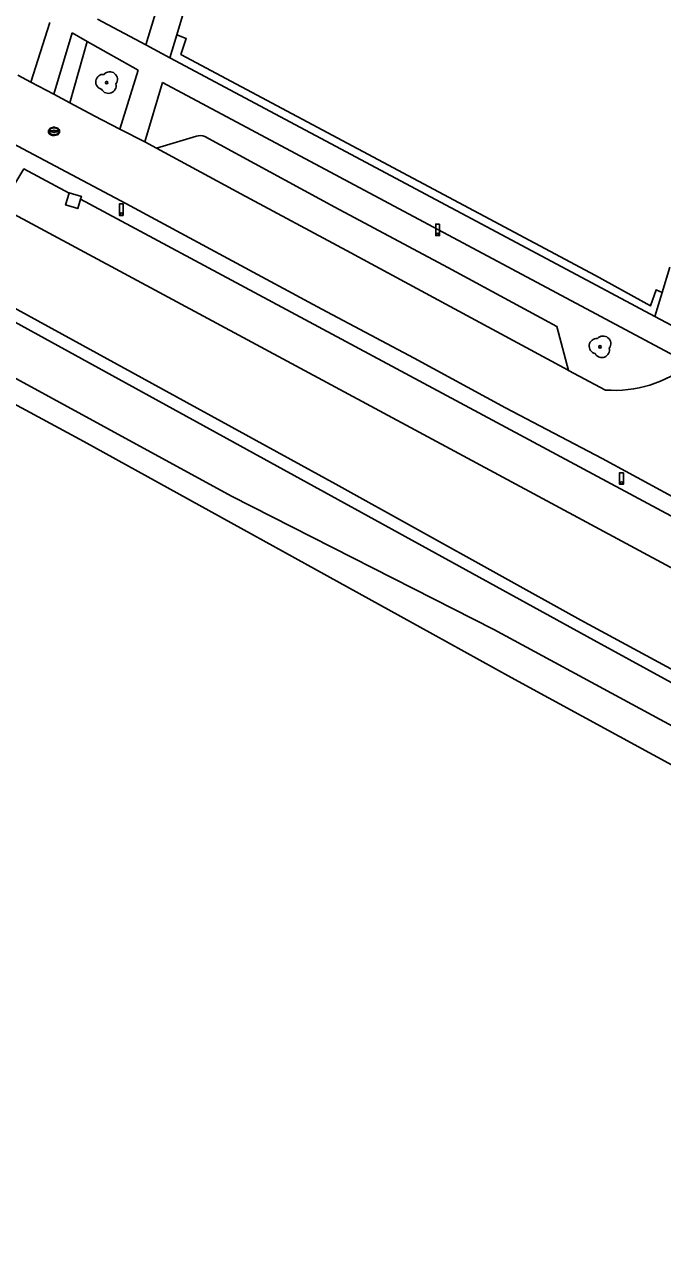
# Model space of a CAD drawing. Extents: x 194485 to 197793, y 468269 to 470822.
# Drawn here: x 197236 to 197286.1, y 468510.6 to 468606.2 of the extents above; entities that cross this region are included whole.
import ezdxf

# ---------------------------------------------------------------- set-up
doc = ezdxf.new("R2010")
doc.units = 0
for name, color, linetype in [('BGT begrenzing kruinlijn', 7, 'Continuous'), ('BGT grensvlak begroeid terreindeel', 7, 'Continuous'), ('BGT grensvlak onbegroeid terreindeel', 7, 'Continuous'), ('BGT grensvlak ondersteunend wegdeel', 7, 'Continuous'), ('BGT grensvlak vegetatieobject', 7, 'Continuous'), ('BGT grensvlak waterdeel', 7, 'Continuous'), ('BGT grensvlak wegdeel', 7, 'Continuous'), ('BGT lijnelement scheiding hek', 7, 'Continuous'), ('BGT puntobject paal lichtmast', 7, 'Continuous'), ('BGT puntobject put inspectie- rioolput', 7, 'Continuous'), ('BGT puntobject vegetatieobject boom', 7, 'Continuous')]:
    doc.layers.add(name, color=color, linetype=linetype)

msp = doc.modelspace()

# ---------------------------------------------------------------- linework, layer by layer
at = {"layer": 'BGT begrenzing kruinlijn'}
for p, q in [((197214.953, 468587.227), (197240.629, 468573.361)), ((197240.629, 468573.361), (197268.053, 468558.215)), ((197274.199, 468554.82), (197268.053, 468558.215)), ((197301.277, 468540.062), (197274.199, 468554.82))]:
    msp.add_line(p, q, dxfattribs=at)
at = {"layer": 'BGT grensvlak begroeid terreindeel'}
for points in [[(197432.167, 468470.909), (197318.726, 468533.242), (197301.532, 468543.04), (197272.836, 468558.589), (197252.228, 468569.075), (197184.03, 468606.303), (197086.412, 468660.066), (197019.506, 468696.755), (197018.331, 468697.434), (197018.026, 468697.816), (197018.092, 468698.196), (197018.271, 468698.544), (197018.634, 468699.252), (197019.534, 468701.004), (197019.564, 468701.062), (197019.583, 468701.214)], [(197019.583, 468701.214), (197091.487, 468661.826), (197280.71, 468557.748), (197386.189, 468500), (197454.514, 468462.593), (197487.133, 468444.874), (197528.996, 468422.121), (197536.205, 468418.22)]]:
    msp.add_lwpolyline(points, dxfattribs=at)
at = {"layer": 'BGT grensvlak onbegroeid terreindeel'}
for points in [[(197240.373, 468592.414), (197240.155, 468591.679), (197239.196, 468591.963), (197239.473, 468592.897)], [(197239.473, 468592.897), (197239.48, 468592.922), (197240.439, 468592.638), (197240.373, 468592.414)]]:
    msp.add_lwpolyline(points, dxfattribs=at)
at = {"layer": 'BGT grensvlak ondersteunend wegdeel'}
msp.add_line((197240.898, 468604.825), (197239.543, 468599.986), dxfattribs=at)
at = {"layer": 'BGT grensvlak vegetatieobject'}
for points in [[(197247.932, 468605.33), (197248.678, 468605.058), (197248.265, 468603.804), (197280.818, 468586.407)], [(197286.057, 468585.083), (197285.593, 468585.28), (197285.15, 468584.027), (197280.818, 468586.407)]]:
    msp.add_lwpolyline(points, dxfattribs=at)
at = {"layer": 'BGT grensvlak waterdeel'}
msp.add_lwpolyline([(197240.373, 468592.414), (197298.622, 468561.164), (197296.715, 468558.081), (197234.119, 468591.789), (197235.922, 468594.802), (197239.473, 468592.897)], dxfattribs=at)
at = {"layer": 'BGT grensvlak wegdeel'}
for p, q in [((197236.466, 468601.628), (197237.963, 468606.319)), ((197245.497, 468604.562), (197241.704, 468606.577)), ((197248.466, 468607.107), (197247.932, 468605.33)), ((197238.27, 468600.665), (197239.726, 468605.487)), ((197239.726, 468605.487), (197240.898, 468604.825)), ((197247.932, 468605.33), (197247.393, 468603.54)), ((197240.898, 468604.825), (197244.909, 468602.561)), ((197247.393, 468603.54), (197245.497, 468604.562)), ((197247.393, 468603.54), (197280.544, 468585.85)), ((197244.909, 468602.561), (197243.457, 468597.932)), ((197235.452, 468602.169), (197236.466, 468601.628)), ((197236.466, 468601.628), (197238.27, 468600.665)), ((197245.421, 468596.919), (197246.802, 468601.587)), ((197288.204, 468579.462), (197246.802, 468601.587)), ((197238.27, 468600.665), (197239.543, 468599.986)), ((197243.457, 468597.932), (197245.421, 468596.919)), ((197245.421, 468596.919), (197246.353, 468596.438)), ((197246.353, 468596.438), (197249.473, 468597.363)), ((197286.668, 468587.084), (197286.057, 468585.083)), ((197285.503, 468583.189), (197280.544, 468585.85)), ((197286.057, 468585.083), (197285.503, 468583.189)), ((197287.278, 468582.251), (197285.503, 468583.189)), ((197278.705, 468578.955), (197281.611, 468577.415))]:
    msp.add_line(p, q, dxfattribs=at)
for points in [[(197250.511, 468635.782), (197254.651, 468634.576), (197245.497, 468604.562)], [(197301.919, 468560.717), (197294.819, 468564.697), (197288.974, 468567.88), (197281.348, 468572.035), (197273.751, 468576.027), (197266.587, 468579.914), (197259.338, 468583.766), (197251.614, 468587.927), (197243.936, 468592.069), (197230.727, 468599.074), (197223.043, 468603.199), (197216.123, 468606.862), (197211.884, 468609.035)], [(197243.457, 468597.932), (197241.442, 468598.973), (197239.543, 468599.986)], [(197250.132, 468597.349), (197260.36, 468591.787), (197269.225, 468587.041), (197277.802, 468582.414), (197278.705, 468578.955)], [(197278.705, 468578.955), (197278.691, 468578.963), (197269.41, 468583.994), (197261.278, 468588.377), (197252.955, 468592.833), (197246.353, 468596.438)]]:
    msp.add_lwpolyline(points, dxfattribs=at)
for centre, radius, start, end in [((197249.783, 468596.431), 0.982, 69.17229, 108.39366), ((197282.331, 468586.738), 9.351, 265.58588, 308.91125)]:
    msp.add_arc(centre, radius, start, end, dxfattribs=at)
at = {"layer": 'BGT lijnelement scheiding hek'}
msp.add_lwpolyline([(197141.731, 468635.146), (197260.438, 468570.015), (197279.689, 468559.329), (197296.669, 468550.124), (197316.113, 468539.31), (197420.228, 468482.405), (197464.176, 468458.291), (197526.832, 468424.115), (197536.28, 468418.881), (197536.782, 468417.918), (197547.664, 468412.214), (197563.201, 468403.771), (197578.242, 468395.835), (197597, 468386.1), (197611.663, 468378.341), (197652.783, 468357.36), (197675.778, 468345.78), (197705.9, 468330.183), (197722.039, 468321.941), (197735.959, 468315.022), (197747.759, 468309.018), (197745.984, 468305.601), (197754.995, 468300.861), (197775.877, 468290.286)], dxfattribs=at)
at = {"layer": 'BGT puntobject paal lichtmast'}
for points in [[(197243.723, 468592.042), (197243.423, 468592.042), (197243.423, 468591.142), (197243.573, 468591.142)], [(197243.573, 468591.142), (197243.723, 468591.142), (197243.723, 468592.042)], [(197268.584, 468590.458), (197268.284, 468590.458), (197268.284, 468589.558), (197268.434, 468589.558)], [(197268.434, 468589.558), (197268.584, 468589.558), (197268.584, 468590.458)], [(197283.022, 468570.908), (197282.722, 468570.908), (197282.722, 468570.008), (197282.872, 468570.008)], [(197282.872, 468570.008), (197283.022, 468570.008), (197283.022, 468570.908)]]:
    msp.add_lwpolyline(points, dxfattribs=at)
for centre, start, end in [((197243.573, 468591.242), 0, 180), ((197243.573, 468591.242), 0, 180), ((197243.573, 468591.242), 180, 0), ((197243.573, 468591.242), 180, 270), ((197243.573, 468591.242), 270, 0), ((197268.434, 468589.658), 0, 180), ((197268.434, 468589.658), 0, 180), ((197268.434, 468589.658), 180, 0), ((197268.434, 468589.658), 180, 270), ((197268.434, 468589.658), 270, 0), ((197282.872, 468570.108), 0, 180), ((197282.872, 468570.108), 0, 180), ((197282.872, 468570.108), 180, 0), ((197282.872, 468570.108), 180, 270), ((197282.872, 468570.108), 270, 0)]:
    msp.add_arc(centre, 0.1, start, end, dxfattribs=at)
at = {"layer": 'BGT puntobject put inspectie- rioolput'}
for p, q in [((197238.195, 468597.785), (197238.038, 468597.785)), ((197238.038, 468597.71), (197238.195, 468597.71)), ((197238.538, 468597.785), (197238.381, 468597.785)), ((197238.381, 468597.71), (197238.538, 468597.71))]:
    msp.add_line(p, q, dxfattribs=at)
for centre, radius, start, end in [((197238.038, 468597.747), 0.0375, 90, 270), ((197238.288, 468597.747), 0.1, 0, 180), ((197238.288, 468597.747), 0.1, 157.97569, 180), ((197238.288, 468597.747), 0.1, 180, 202.02431), ((197238.288, 468597.747), 0.1, 180, 0), ((197238.288, 468597.747), 0.1, 0, 22.02431), ((197238.288, 468597.747), 0.1, 337.97569, 0), ((197238.538, 468597.747), 0.0375, 270, 90)]:
    msp.add_arc(centre, radius, start, end, dxfattribs=at)
msp.add_ellipse((197238.288, 468597.747), major_axis=(0.392, 0), ratio=0.689655, dxfattribs=at)
msp.add_open_spline([(197238.73, 468597.747), (197238.73, 468597.79), (197238.718, 468597.834), (197238.652, 468597.948), (197238.571, 468598.005), (197238.379, 468598.07), (197238.269, 468598.076), (197238.066, 468598.035), (197237.975, 468597.988), (197237.872, 468597.871), (197237.847, 468597.811), (197237.845, 468597.689), (197237.869, 468597.628), (197237.953, 468597.529), (197238.012, 468597.49), (197238.191, 468597.422), (197238.325, 468597.415), (197238.558, 468597.477), (197238.658, 468597.546), (197238.721, 468597.671), (197238.73, 468597.709), (197238.73, 468597.747)], degree=3, dxfattribs=at)
at = {"layer": 'BGT puntobject vegetatieobject boom'}
for centre in [(197242.423, 468601.586), (197281.18, 468580.811)]:
    msp.add_circle(centre, 0.1, dxfattribs=at)
for centre, radius, start, end in [((197242.673, 468601.836), 0.6, 323.54458, 138.4658), ((197242.173, 468601.636), 0.6, 85.13702, 257.75442), ((197242.573, 468601.336), 0.6, 208.50578, 13.83556), ((197242.423, 468601.586), 0.1, 0, 180), ((197242.423, 468601.586), 0.1, 180, 0), ((197280.93, 468580.861), 0.6, 85.13702, 257.75442), ((197281.43, 468581.061), 0.6, 323.54458, 138.4658), ((197281.33, 468580.561), 0.6, 208.50578, 13.83556), ((197281.18, 468580.811), 0.1, 0, 180), ((197281.18, 468580.811), 0.1, 180, 0)]:
    msp.add_arc(centre, radius, start, end, dxfattribs=at)

doc.saveas('drawing.dxf')
